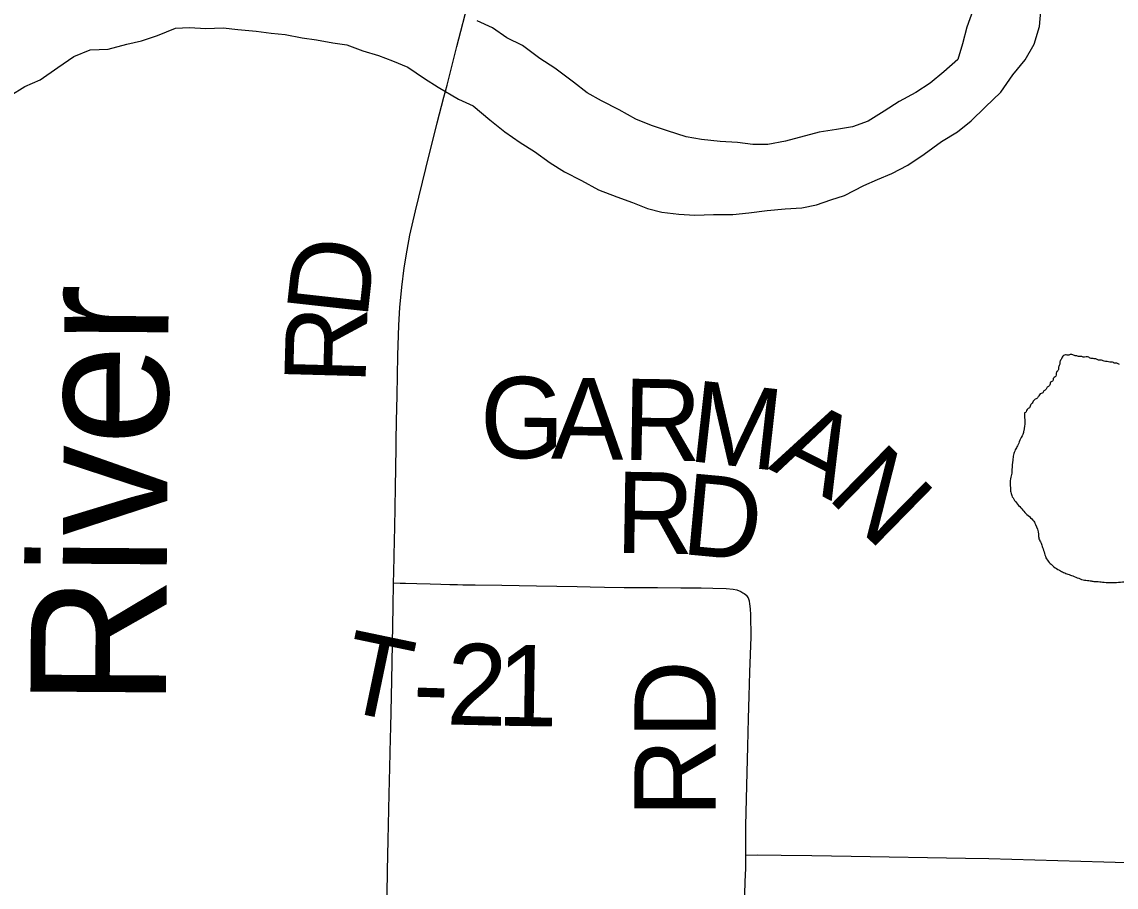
# Model space of a CAD drawing. Extents: x 2.1 to 73.9, y 4 to 26.
# Drawn here: x 48.2399 to 48.6226, y 21.507 to 21.8095 of the extents above; entities that cross this region are included whole.
import ezdxf

# ---------------------------------------------------------------- set-up
doc = ezdxf.new("R2010")
doc.units = 0
for name, color, linetype in [('GM_X_County_Road', 7, 'Continuous'), ('GM_X_County_Road_Text', 7, 'Continuous'), ('GM_X_Major_River', 7, 'Continuous'), ('GM_X_Major_River_Text', 7, 'Continuous'), ('GM_X_Minor_Lake', 7, 'Continuous'), ('GM_X_Minor_River_Text', 7, 'Continuous'), ('GM_X_Township_Road', 7, 'Continuous'), ('GM_X_Township_Road_Text', 7, 'Continuous')]:
    doc.layers.add(name, color=color, linetype=linetype)

msp = doc.modelspace()

# ---------------------------------------------------------------- linework, layer by layer
at = {"layer": 'GM_X_County_Road'}
for points in [[(48.38749, 21.78322), (48.38858, 21.78742), (48.39203, 21.80097), (48.39632, 21.81761)], [(48.36988, 21.61339), (48.36995, 21.61713), (48.3702, 21.62831), (48.37028, 21.63266), (48.37052, 21.64664), (48.37074, 21.66055), (48.37073, 21.66303), (48.37087, 21.66985), (48.37108, 21.67886), (48.37135, 21.69284), (48.37168, 21.70341), (48.37206, 21.70963), (48.37271, 21.71676), (48.37358, 21.72356), (48.37458, 21.72971), (48.3756, 21.73491), (48.37754, 21.74341), (48.38117, 21.7582), (48.38516, 21.77418), (48.38749, 21.78322)], [(48.36736, 21.48696), (48.36779, 21.51279), (48.36802, 21.52339), (48.36837, 21.53951), (48.36857, 21.54881), (48.36879, 21.55903), (48.3689, 21.56275), (48.36931, 21.57921), (48.36974, 21.605), (48.36988, 21.61339)]]:
    msp.add_lwpolyline(points, dxfattribs=at)
at = {"layer": 'GM_X_Major_River'}
for points in [[(48.23568, 21.78363), (48.24089, 21.78691), (48.24627, 21.78922), (48.25246, 21.79361), (48.25806, 21.79744), (48.26381, 21.79975), (48.27007, 21.79995), (48.27657, 21.80167), (48.28172, 21.80286), (48.28727, 21.80479), (48.2936, 21.80728), (48.29853, 21.80752), (48.30421, 21.80717), (48.31028, 21.80739), (48.31539, 21.80687), (48.32182, 21.80631), (48.3271, 21.8056), (48.33202, 21.80508), (48.33786, 21.80397), (48.34296, 21.80326), (48.34862, 21.80216), (48.35353, 21.80145), (48.35916, 21.7994), (48.36461, 21.79773), (48.36949, 21.79589), (48.37492, 21.79366), (48.38069, 21.7897), (48.38553, 21.78672), (48.39262, 21.78254), (48.39767, 21.78013), (48.4036, 21.77522), (48.40879, 21.77109), (48.41418, 21.76734), (48.41921, 21.76416), (48.4246, 21.76022), (48.42963, 21.75705), (48.43561, 21.75404), (48.44159, 21.75084), (48.44797, 21.74838), (48.45341, 21.74634), (48.45866, 21.7443), (48.46374, 21.74302), (48.4696, 21.74229), (48.47528, 21.74194), (48.48173, 21.74214), (48.48855, 21.74214), (48.49407, 21.74275), (48.50053, 21.74352), (48.5068, 21.74411), (48.51269, 21.74452), (48.51784, 21.74551), (48.52282, 21.74727), (48.5276, 21.74885), (48.53433, 21.75227), (48.53913, 21.75442), (48.54412, 21.75655), (48.5497, 21.75944), (48.55549, 21.76326), (48.56149, 21.76765), (48.56709, 21.7711), (48.57193, 21.77495), (48.57681, 21.77975), (48.58226, 21.78491), (48.58641, 21.79106), (48.59073, 21.79626), (48.59391, 21.80167), (48.5958, 21.80788), (48.59636, 21.81451)], [(48.57244, 21.81346), (48.57039, 21.80763), (48.56889, 21.80179), (48.56723, 21.79633), (48.56237, 21.7921), (48.55751, 21.78806), (48.55249, 21.78478), (48.54672, 21.78172), (48.54151, 21.77826), (48.53591, 21.77481), (48.53036, 21.77287), (48.52483, 21.77189), (48.51874, 21.77091), (48.5069, 21.76782), (48.5008, 21.76666), (48.49549, 21.76662), (48.4902, 21.76734), (48.48415, 21.76769), (48.47753, 21.76844), (48.47225, 21.76935), (48.46567, 21.77143), (48.46004, 21.77329), (48.4546, 21.77553), (48.44882, 21.77872), (48.44265, 21.78193), (48.43761, 21.78472), (48.43279, 21.78846), (48.42629, 21.79338), (48.42107, 21.79675), (48.41495, 21.80128), (48.40952, 21.8039), (48.4045, 21.80745), (48.39907, 21.80988)]]:
    msp.add_lwpolyline(points, dxfattribs=at)
at = {"layer": 'GM_X_Minor_Lake'}
for points in [[(48.62374, 21.68973), (48.6228, 21.69013), (48.62224, 21.69014), (48.62167, 21.69035), (48.62092, 21.69056), (48.62035, 21.69057), (48.61941, 21.69078), (48.61884, 21.6908), (48.61808, 21.69101), (48.61752, 21.69121), (48.61695, 21.69122), (48.61638, 21.69124), (48.61544, 21.69164), (48.61487, 21.69165), (48.61412, 21.69186), (48.61355, 21.69188), (48.61299, 21.69227), (48.61109, 21.69232), (48.61053, 21.69252), (48.60939, 21.69255), (48.60883, 21.69275), (48.60826, 21.69277), (48.60769, 21.69297), (48.60713, 21.69317), (48.60656, 21.69319), (48.60599, 21.69301), (48.60485, 21.69304), (48.60369, 21.69231), (48.60349, 21.69174), (48.6031, 21.69118), (48.60289, 21.69062), (48.60287, 21.68986), (48.60247, 21.68873), (48.60245, 21.68797), (48.60186, 21.68723), (48.60165, 21.68666), (48.60164, 21.68609), (48.60124, 21.68534), (48.60066, 21.68498), (48.60045, 21.68403), (48.59968, 21.68348), (48.59927, 21.68235), (48.5985, 21.6818), (48.59791, 21.68087), (48.59713, 21.68032), (48.59693, 21.67976), (48.59635, 21.67958), (48.59538, 21.67846), (48.5946, 21.67772), (48.59402, 21.67736), (48.59324, 21.67624), (48.59265, 21.67549), (48.59244, 21.67474), (48.59167, 21.67419), (48.59127, 21.67363), (48.59087, 21.67288), (48.59048, 21.67276)], [(48.59048, 21.67276), (48.59032, 21.66657), (48.5899, 21.66525), (48.5889, 21.66319), (48.58809, 21.66131), (48.58729, 21.65981), (48.58667, 21.65811), (48.58643, 21.65622), (48.58615, 21.653), (48.58612, 21.65167), (48.58569, 21.64978), (48.5856, 21.64655), (48.58575, 21.64503), (48.58628, 21.64349), (48.58738, 21.64175), (48.58885, 21.64), (48.59181, 21.63688), (48.59349, 21.63532), (48.59439, 21.63377), (48.59544, 21.63032), (48.59559, 21.6288), (48.59632, 21.62726), (48.59685, 21.62573), (48.59755, 21.62362), (48.59826, 21.6217), (48.59955, 21.62014), (48.60085, 21.61897), (48.60272, 21.61778), (48.60422, 21.61698), (48.60573, 21.61637), (48.60742, 21.61575), (48.60949, 21.61494), (48.61157, 21.61431), (48.61346, 21.61407), (48.61479, 21.61384), (48.61631, 21.6138), (48.61839, 21.61356), (48.62124, 21.61348), (48.6241, 21.61359), (48.62715, 21.61389), (48.62906, 21.61403), (48.63116, 21.61436), (48.63382, 21.61447), (48.63554, 21.61481), (48.63707, 21.61496), (48.63974, 21.61527), (48.64222, 21.61577), (48.64643, 21.61661), (48.65122, 21.61781), (48.65448, 21.61905), (48.65832, 21.62028), (48.66158, 21.62133), (48.66406, 21.62165), (48.66616, 21.62197), (48.66921, 21.62208), (48.67131, 21.6224), (48.67283, 21.62255), (48.67549, 21.62248), (48.67682, 21.62225), (48.67833, 21.62202), (48.67984, 21.6216), (48.68249, 21.62096), (48.68645, 21.61972), (48.68795, 21.61911), (48.69003, 21.61848), (48.69171, 21.61748), (48.69359, 21.61648), (48.69508, 21.6153), (48.6977, 21.61371), (48.69921, 21.6131), (48.70072, 21.61268), (48.70297, 21.61167), (48.70616, 21.61007), (48.70748, 21.60965), (48.70802, 21.60831), (48.70892, 21.60638), (48.71034, 21.60254), (48.71103, 21.59986), (48.71134, 21.59738), (48.71111, 21.59568), (48.71011, 21.594), (48.70737, 21.59103), (48.70676, 21.58934), (48.70691, 21.58781), (48.70762, 21.58608), (48.70891, 21.58434), (48.71059, 21.58334), (48.71265, 21.58215), (48.71397, 21.58173), (48.71548, 21.58131), (48.71737, 21.58088), (48.71927, 21.58064), (48.72098, 21.58059), (48.72307, 21.58073), (48.72537, 21.58124), (48.72786, 21.58193), (48.72942, 21.58341)]]:
    msp.add_spline(points, degree=3, dxfattribs=at)
at = {"layer": 'GM_X_Township_Road'}
for points in [[(48.36988, 21.61339), (48.37218, 21.61328), (48.37399, 21.6132), (48.37801, 21.61311), (48.38266, 21.61301), (48.38639, 21.61292), (48.3895, 21.61283), (48.39229, 21.61272), (48.39413, 21.6127), (48.39843, 21.61266), (48.40778, 21.6125), (48.41987, 21.61229), (48.43412, 21.61205), (48.43868, 21.61194), (48.44362, 21.61183), (48.45048, 21.61177), (48.4536, 21.61174), (48.46216, 21.61169), (48.47035, 21.61162), (48.47188, 21.61162), (48.47311, 21.61162), (48.47434, 21.61165), (48.4774, 21.61165), (48.48148, 21.61155), (48.48621, 21.61143), (48.48867, 21.61119), (48.48988, 21.61089), (48.49131, 21.61033), (48.49208, 21.60989), (48.49249, 21.60965), (48.49298, 21.60927), (48.49341, 21.60895)], [(48.49312, 21.51816), (48.49313, 21.52849), (48.49351, 21.54702), (48.49373, 21.55613), (48.49396, 21.56595), (48.49427, 21.57371), (48.49452, 21.58212), (48.49489, 21.59453), (48.49479, 21.60218), (48.49466, 21.60432), (48.49448, 21.60597), (48.4943, 21.60697), (48.49412, 21.60762), (48.49384, 21.60827), (48.49341, 21.60895)], [(48.48896, 21.26799), (48.489, 21.2719), (48.4891, 21.28122), (48.48919, 21.28962), (48.48945, 21.30795), (48.4897, 21.335), (48.48986, 21.35023), (48.48996, 21.35955), (48.4901, 21.36671), (48.4902, 21.37199), (48.49027, 21.37385), (48.49044, 21.39126), (48.49053, 21.39436), (48.49083, 21.40897), (48.49112, 21.4242), (48.49157, 21.44811), (48.49175, 21.45835), (48.4918, 21.4645), (48.49212, 21.48062), (48.49231, 21.48992), (48.49249, 21.49609), (48.49285, 21.50881), (48.49303, 21.51362), (48.49312, 21.51816)], [(48.49312, 21.51816), (48.49699, 21.5182), (48.5054, 21.51812), (48.51615, 21.51796), (48.52989, 21.51776), (48.56986, 21.51706), (48.57801, 21.51694), (48.6183, 21.51576), (48.6462, 21.51494), (48.65786, 21.51475), (48.67176, 21.51467), (48.704, 21.51436), (48.72292, 21.51373), (48.73556, 21.5133), (48.74052, 21.51313)]]:
    msp.add_lwpolyline(points, dxfattribs=at)

# ---------------------------------------------------------------- texts
at = {"layer": 'GM_X_County_Road_Text'}
for s, rotation, p in [('D', 83.6797, (48.36063, 21.70517)), ('R', 88.425, (48.36003, 21.68247))]:
    msp.add_text(s, height=0.02841, rotation=rotation, dxfattribs=at).set_placement(p)
at = {"layer": 'GM_X_Major_River_Text'}
msp.add_text('River', height=0.047379, rotation=89.6069, dxfattribs=at).set_placement((48.29023, 21.56983))
at = {"layer": 'GM_X_Minor_River_Text'}
msp.add_text('Powell', height=0.047373, rotation=335.6205, dxfattribs=at).set_placement((48.55916, 21.86784))
at = {"layer": 'GM_X_Township_Road_Text'}
for s, height, rotation, p in [('G', 0.02841, 359.0747, (48.39991, 21.65719)), ('A', 0.02841, 359.071, (48.42491, 21.65678)), ('R', 0.02841, 359.0554, (48.4499, 21.65638)), ('M', 0.02841, 353.604, (48.47252, 21.65604)), ('A', 0.02841, 333.0236, (48.50059, 21.65338)), ('N', 0.02841, 315.6195, (48.52102, 21.64336)), ('R', 0.02841, 359.0749, (48.44736, 21.62385)), ('D', 0.02841, 354.6959, (48.47012, 21.6235)), ('T', 0.02841, 348.2303, (48.35015, 21.56918)), ('2', 0.02841, 358.645, (48.3882, 21.56385)), ('1', 0.02841, 359.1143, (48.40595, 21.56342)), ('RD', 0.028409, 90, (48.48253, 21.53143)), ('-', 0.02841, 358.2209, (48.37631, 21.56421))]:
    msp.add_text(s, height=height, rotation=rotation, dxfattribs=at).set_placement(p)

doc.saveas('drawing.dxf')
